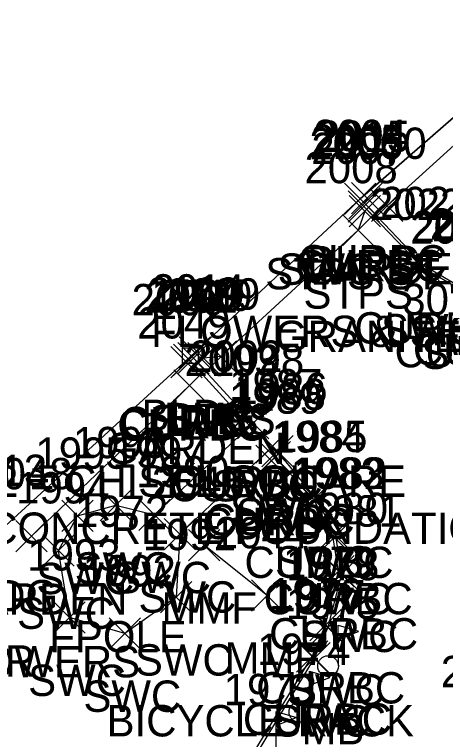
# Model space of a CAD drawing. Extents: x 1462668 to 1465147, y 550359 to 557351.
# Drawn here: x 1464697.81 to 1464725.31, y 552764.48 to 552810.74 of the extents above; entities that cross this region are included whole.
import ezdxf

# ---------------------------------------------------------------- set-up
doc = ezdxf.new("R2010")
doc.units = 0
for name, color, linetype in [('C_A', 7, 'Continuous'), ('C_C', 7, 'Continuous'), ('C_I', 7, 'Continuous'), ('CPBM', 7, 'Continuous'), ('D_C', 7, 'Continuous'), ('L_A', 7, 'Continuous'), ('L_C', 7, 'Continuous'), ('L_I', 7, 'Continuous'), ('L_TIC', 7, 'Continuous'), ('LAPB', 7, 'Continuous'), ('LBC', 7, 'Continuous'), ('LBF', 7, 'Continuous'), ('LDEFAULT', 7, 'Continuous'), ('Level 6', 7, 'Continuous'), ('LFP', 7, 'Continuous'), ('LMB', 7, 'Continuous'), ('R_A', 7, 'Continuous'), ('R_I', 7, 'Continuous'), ('R_TIC', 7, 'Continuous'), ('RC', 7, 'Continuous'), ('RSW', 7, 'Continuous')]:
    doc.layers.add(name, color=color, linetype=linetype)

msp = doc.modelspace()

# ---------------------------------------------------------------- linework, layer by layer
at = {"layer": 'CPBM'}
for p, q in [((1464708.519, 552788.463), (1464708.519, 552789.463)), ((1464708.519, 552789.463), (1464709.519, 552789.463)), ((1464709.519, 552789.463), (1464709.519, 552788.463)), ((1464709.022, 552788.964), (1464709.022, 552788.964)), ((1464709.022, 552788.964), (1464709.022, 552788.964)), ((1464709.519, 552788.463), (1464708.519, 552788.463))]:
    msp.add_line(p, q, dxfattribs=at)
at = {"layer": 'L_TIC'}
for points in [[(1464718.872, 552797.972), (1464720.872, 552799.972)], [(1464720.872, 552797.972), (1464718.872, 552799.972)], [(1464720.582, 552797.523), (1464722.582, 552799.523)], [(1464722.582, 552797.523), (1464720.582, 552799.523)], [(1464719.169, 552797.2), (1464721.169, 552799.2)], [(1464721.169, 552797.2), (1464719.169, 552799.2)], [(1464718.73, 552795.97), (1464720.73, 552797.97)], [(1464720.73, 552795.97), (1464718.73, 552797.97)], [(1464708.319, 552788.166), (1464710.319, 552790.166)], [(1464710.319, 552788.166), (1464708.319, 552790.166)], [(1464708.878, 552787.821), (1464710.878, 552789.821)], [(1464710.878, 552787.821), (1464708.878, 552789.821)], [(1464709.965, 552787.907), (1464711.965, 552789.907)], [(1464711.965, 552787.907), (1464709.965, 552789.907)], [(1464707.983, 552786.065), (1464709.983, 552788.065)], [(1464709.983, 552786.065), (1464707.983, 552788.065)], [(1464697.9, 552776.445), (1464699.9, 552778.445)], [(1464699.9, 552776.445), (1464697.9, 552778.445)], [(1464708.904, 552775.881), (1464710.904, 552777.881)], [(1464710.904, 552775.881), (1464708.904, 552777.881)], [(1464712.935, 552772.678), (1464714.935, 552774.678)], [(1464714.935, 552772.678), (1464712.935, 552774.678)]]:
    msp.add_lwpolyline(points, dxfattribs=at)
at = {"layer": 'LAPB'}
for points in [[(1464721.582, 552798.523), (1464733.295, 552809.119)], [(1464698.9, 552777.445), (1464708.983, 552787.065)]]:
    msp.add_lwpolyline(points, dxfattribs=at)
at = {"layer": 'LBC'}
msp.add_lwpolyline([(1464630.683, 552844.183), (1464647, 552826.245), (1464662.824, 552809.12), (1464674.135, 552796.541), (1464676.046, 552794.385), (1464676.323, 552794.22), (1464680.599, 552789.69), (1464684.238, 552785.637), (1464687.25, 552782.346), (1464688.423, 552780.98), (1464688.685, 552780.857), (1464693.228, 552781.087), (1464696.717, 552777.657), (1464709.319, 552789.166), (1464719.872, 552798.972), (1464732.78, 552810.229), (1464729.33, 552814.126), (1464731.934, 552816.516), (1464730.162, 552818.565), (1464729.963, 552818.738), (1464700.001, 552851.131)], dxfattribs=at)
at = {"layer": 'LBF'}
msp.add_lwpolyline([(1464720.169, 552798.2), (1464719.73, 552796.97), (1464710.965, 552788.907), (1464709.878, 552788.821)], dxfattribs=at)
at = {"layer": 'LDEFAULT'}
msp.add_lwpolyline([(1464713.935, 552773.678), (1464709.904, 552776.881)], dxfattribs=at)
at = {"layer": 'Level 6'}
msp.add_lwpolyline([(1464732.78, 552810.229), (1464719.872, 552798.972), (1464709.319, 552789.166), (1464696.717, 552777.657), (1464693.228, 552781.087), (1464688.685, 552780.857), (1464688.423, 552780.98), (1464687.25, 552782.346), (1464684.238, 552785.637), (1464680.599, 552789.69), (1464676.323, 552794.22), (1464674.135, 552796.541), (1464662.824, 552809.12), (1464647, 552826.245), (1464630.683, 552844.183), (1464609.102, 552867.098), (1464596.699, 552882.351), (1464588.04, 552907.529), (1464577.161, 552929.547), (1464572.243, 552959.724), (1464572.671, 552990.205)], dxfattribs=at)
at = {"layer": 'LFP'}
for radius in [0.625, 0.0833]:
    msp.add_circle((1464704.359, 552775.043), radius, dxfattribs=at)
at = {"layer": 'LMB'}
for p, q in [((1464718.466, 552771.772), (1464719.76, 552771.39)), ((1464718.472, 552769.18), (1464718.471, 552771.774)), ((1464718.471, 552770.873), (1464719.754, 552771.381)), ((1464717.816, 552769.171), (1464717.816, 552769.171)), ((1464716.635, 552768.839), (1464717.928, 552768.457)), ((1464716.641, 552766.247), (1464716.639, 552768.842)), ((1464716.639, 552767.94), (1464717.922, 552768.448)), ((1464714.502, 552766.27), (1464715.796, 552765.888)), ((1464714.508, 552763.677), (1464714.507, 552766.272)), ((1464715.985, 552766.239), (1464715.985, 552766.239)), ((1464714.507, 552765.37), (1464715.79, 552765.879))]:
    msp.add_line(p, q, dxfattribs=at)
for centre in [(1464717.816, 552769.171), (1464715.985, 552766.239)]:
    msp.add_circle(centre, 0.656, dxfattribs=at)
at = {"layer": 'R_TIC'}
for points in [[(1464719.136, 552797.707), (1464721.136, 552799.707)], [(1464721.136, 552797.707), (1464719.136, 552799.707)], [(1464719.31, 552798.022), (1464721.31, 552800.022)], [(1464721.31, 552798.022), (1464719.31, 552800.022)], [(1464719.097, 552797.493), (1464721.097, 552799.493)], [(1464721.097, 552797.493), (1464719.097, 552799.493)], [(1464722.829, 552793.626), (1464724.829, 552795.626)], [(1464724.829, 552793.626), (1464722.829, 552795.626)], [(1464722.91, 552793.744), (1464724.91, 552795.744)], [(1464724.91, 552793.744), (1464722.91, 552795.744)], [(1464707.784, 552787.547), (1464709.784, 552789.547)], [(1464709.784, 552787.547), (1464707.784, 552789.547)], [(1464707.949, 552787.706), (1464709.949, 552789.706)], [(1464709.949, 552787.706), (1464707.949, 552789.706)], [(1464708.228, 552787.814), (1464710.228, 552789.814)], [(1464710.228, 552787.814), (1464708.228, 552789.814)], [(1464711.369, 552783.938), (1464713.369, 552785.938)], [(1464713.369, 552783.938), (1464711.369, 552785.938)], [(1464711.073, 552783.678), (1464713.073, 552785.678)], [(1464713.073, 552783.678), (1464711.073, 552785.678)], [(1464712.034, 552783.672), (1464714.034, 552785.672)], [(1464714.034, 552783.672), (1464712.034, 552785.672)], [(1464713.2, 552782.122), (1464715.2, 552784.122)], [(1464715.2, 552782.122), (1464713.2, 552784.122)], [(1464713.424, 552781.501), (1464715.424, 552783.501)], [(1464715.424, 552781.501), (1464713.424, 552783.501)], [(1464713.584, 552781.878), (1464715.584, 552783.878)], [(1464715.584, 552781.878), (1464713.584, 552783.878)], [(1464713.199, 552781.267), (1464715.199, 552783.267)], [(1464715.199, 552781.267), (1464713.199, 552783.267)], [(1464715.9, 552778.788), (1464717.9, 552780.788)], [(1464717.9, 552778.788), (1464715.9, 552780.788)], [(1464716.07, 552778.821), (1464718.07, 552780.821)], [(1464718.07, 552778.821), (1464716.07, 552780.821)], [(1464703.283, 552778.428), (1464705.283, 552780.428)], [(1464705.283, 552778.428), (1464703.283, 552780.428)], [(1464705.751, 552777.82), (1464707.751, 552779.82)], [(1464707.751, 552777.82), (1464705.751, 552779.82)], [(1464700.838, 552777.755), (1464702.838, 552779.755)], [(1464702.838, 552777.755), (1464700.838, 552779.755)], [(1464707.358, 552776.577), (1464709.358, 552778.577)], [(1464709.358, 552776.577), (1464707.358, 552778.577)], [(1464717.124, 552776.472), (1464719.124, 552778.472)], [(1464719.124, 552776.472), (1464717.124, 552778.472)], [(1464717.321, 552776.47), (1464719.321, 552778.47)], [(1464719.321, 552776.47), (1464717.321, 552778.47)], [(1464699.612, 552775.542), (1464701.612, 552777.542)], [(1464701.612, 552775.542), (1464699.612, 552777.542)], [(1464717.473, 552774.227), (1464719.473, 552776.227)], [(1464719.473, 552774.227), (1464717.473, 552776.227)], [(1464717.699, 552774.06), (1464719.699, 552776.06)], [(1464719.699, 552774.06), (1464717.699, 552776.06)], [(1464707.129, 552772.56), (1464709.129, 552774.56)], [(1464709.129, 552772.56), (1464707.129, 552774.56)], [(1464700.318, 552771.259), (1464702.318, 552773.259)], [(1464702.318, 552771.259), (1464700.318, 552773.259)], [(1464716.645, 552770.781), (1464718.645, 552772.781)], [(1464718.645, 552770.781), (1464716.645, 552772.781)], [(1464716.824, 552770.644), (1464718.824, 552772.644)], [(1464718.824, 552770.644), (1464716.824, 552772.644)], [(1464703.845, 552770.247), (1464705.845, 552772.247)], [(1464705.845, 552770.247), (1464703.845, 552772.247)], [(1464715.801, 552768.782), (1464717.801, 552770.782)], [(1464717.801, 552768.782), (1464715.801, 552770.782)], [(1464715.951, 552768.668), (1464717.951, 552770.668)], [(1464717.951, 552768.668), (1464715.951, 552770.668)]]:
    msp.add_lwpolyline(points, dxfattribs=at)
at = {"layer": 'RC'}
for points in [[(1464720.31, 552799.022), (1464720.136, 552798.707), (1464723.91, 552794.744), (1464726.476, 552793.225), (1464727.649, 552793.368), (1464729.659, 552794.749), (1464750.308, 552814.453), (1464750.162, 552814.582), (1464730.763, 552796.13)], [(1464708.784, 552788.547), (1464708.949, 552788.706), (1464712.369, 552784.938), (1464712.073, 552784.678)], [(1464706.676, 552753.628), (1464706.823, 552753.389), (1464716.801, 552769.782), (1464717.645, 552771.781), (1464718.473, 552775.227), (1464718.124, 552777.472), (1464716.9, 552779.788), (1464714.424, 552782.501), (1464714.199, 552782.267)]]:
    msp.add_lwpolyline(points, dxfattribs=at)
at = {"layer": 'RSW'}
for points in [[(1464720.097, 552798.493), (1464723.829, 552794.626), (1464726.396, 552793.12), (1464727.836, 552793.258), (1464729.623, 552794.554), (1464751.246, 552814.801)], [(1464707.086, 552753.328), (1464716.951, 552769.668), (1464717.824, 552771.644), (1464718.699, 552775.06), (1464718.321, 552777.47), (1464717.07, 552779.821), (1464714.584, 552782.878), (1464714.2, 552783.122), (1464708.358, 552777.577), (1464708.129, 552773.56), (1464704.845, 552771.247), (1464701.318, 552772.259), (1464700.612, 552776.542), (1464701.838, 552778.755), (1464704.283, 552779.428), (1464706.751, 552778.82), (1464713.034, 552784.672), (1464709.228, 552788.814)]]:
    msp.add_lwpolyline(points, dxfattribs=at)

# ---------------------------------------------------------------- texts
at = {"layer": 'C_A'}
msp.add_text('BM', height=2, dxfattribs=at).set_placement((1464707.337, 552783.964))
at = {"layer": 'C_C'}
for s, p in [('BM*2 = CHISEL SQUARE', (1464691.51, 552779.964)), ('TOP OF CONCRETE FOUNDATION', (1464685.376, 552776.964))]:
    msp.add_text(s, height=2, dxfattribs=at).set_placement(p)
at = {"layer": 'C_I'}
msp.add_text('2169', height=2, dxfattribs=at).set_placement((1464706.274, 552791.964))
at = {"layer": 'D_C'}
msp.add_text('30" X 30"', height=2, dxfattribs=at).set_placement((1464722.553, 552791.569))
at = {"layer": 'L_A'}
for s, p in [('BLDG', (1464716.463, 552793.972)), ('GARDEN', (1464716.251, 552793.523)), ('STPS ST', (1464713.815, 552793.2)), ('STPS', (1464716.25, 552791.97)), ('BLDG', (1464705.91, 552784.166)), ('STPS', (1464706.397, 552783.821)), ('STPS', (1464707.485, 552783.907)), ('GARDEN', (1464703.652, 552782.065)), ('BLDG', (1464693.308, 552772.657)), ('GARDEN', (1464693.569, 552772.445)), ('MMF', (1464707.187, 552771.881)), ('FPOLE', (1464700.028, 552770.043)), ('MMF', (1464711.218, 552768.678)), ('MB', (1464716.123, 552764.171))]:
    msp.add_text(s, height=2, dxfattribs=at).set_placement(p)
at = {"layer": 'L_C'}
for s, p in [('FLOWERS & SHRUBS', (1464706.527, 552789.523)), ('GRANITE', (1464714.437, 552789.2)), ('S.CEDAR', (1464687.236, 552768.488)), ('FLOWERS', (1464692.601, 552768.445)), ('BICYCLE RACK', (1464703.683, 552764.678))]:
    msp.add_text(s, height=2, dxfattribs=at).set_placement(p)
at = {"layer": 'L_I'}
for s, p in [('2015', (1464717.101, 552801.972)), ('2050', (1464718.157, 552801.523)), ('2007', (1464716.752, 552801.2)), ('2008', (1464716.313, 552799.97)), ('2014', (1464706.548, 552792.166)), ('2010', (1464707.019, 552791.821)), ('2009', (1464707.54, 552791.907)), ('2049', (1464705.637, 552790.065)), ('2013', (1464693.946, 552780.657)), ('2048', (1464695.561, 552780.445)), ('2045', (1464706.565, 552779.881)), ('1972', (1464701.666, 552778.043)), ('2044', (1464710.596, 552776.678)), ('1975', (1464715.123, 552772.171)), ('1974', (1464713.292, 552769.239)), ('2041', (1464725.009, 552767.817)), ('1973', (1464711.16, 552766.669))]:
    msp.add_text(s, height=2, dxfattribs=at).set_placement(p)
at = {"layer": 'R_A'}
for s, p in [('CURBC', (1464715.892, 552794.022)), ('CURBC', (1464715.718, 552793.707)), ('SWC ST', (1464714.594, 552793.493)), ('CURBC', (1464719.493, 552789.744)), ('SWC', (1464721.192, 552789.626)), ('CURBC', (1464722.059, 552788.225)), ('CURBC', (1464723.231, 552788.368)), ('SWC', (1464723.758, 552788.12)), ('SWC', (1464706.59, 552783.814)), ('CURBC', (1464704.367, 552783.547)), ('CURBC', (1464704.531, 552783.706)), ('CURBC', (1464707.656, 552779.678)), ('CURBC', (1464707.952, 552779.938)), ('SWC', (1464710.396, 552779.672)), ('SWC', (1464711.562, 552778.122)), ('SWC', (1464711.946, 552777.878)), ('CURBC', (1464710.006, 552777.501)), ('CURBC', (1464709.782, 552777.267)), ('CURBC', (1464712.483, 552774.788)), ('SWC', (1464714.432, 552774.821)), ('SWC', (1464701.645, 552774.428)), ('SWC', (1464699.201, 552773.755)), ('SWC', (1464704.113, 552773.82)), ('SWC', (1464705.72, 552772.577)), ('CURBC', (1464713.707, 552772.472)), ('SWC', (1464715.683, 552772.47)), ('SWC', (1464697.975, 552771.542)), ('CURBC', (1464714.056, 552770.227)), ('SWC', (1464716.061, 552770.06)), ('SWC', (1464705.492, 552768.56)), ('SWC', (1464698.68, 552767.259)), ('CURBC', (1464713.228, 552766.781)), ('SWC', (1464702.207, 552766.247)), ('SWC', (1464715.187, 552766.644)), ('CURBC', (1464712.384, 552764.782)), ('SWC', (1464714.314, 552764.668))]:
    msp.add_text(s, height=2, dxfattribs=at).set_placement(p)
at = {"layer": 'R_I'}
for s, p in [('2004', (1464716.892, 552802.022)), ('2006', (1464716.625, 552801.493)), ('2005', (1464716.718, 552801.707)), ('2021', (1464721.139, 552797.744)), ('2022', (1464720.491, 552797.626)), ('2025', (1464724.31, 552796.368)), ('2023', (1464723.057, 552796.12)), ('2024', (1464723.138, 552796.225)), ('2026', (1464724.442, 552796.258)), ('2001', (1464706.098, 552791.706)), ('1999', (1464706.527, 552791.814)), ('2000', (1464705.28, 552791.547)), ('2003', (1464708.656, 552787.678)), ('2002', (1464708.952, 552787.938)), ('1998', (1464710.341, 552787.672)), ('1987', (1464711.507, 552786.122)), ('1986', (1464711.836, 552785.878)), ('1989', (1464711.498, 552785.267)), ('1988', (1464711.731, 552785.501)), ('1996', (1464701.535, 552782.428)), ('1984', (1464714.208, 552782.788)), ('1985', (1464714.377, 552782.821)), ('1995', (1464699.145, 552781.755)), ('1997', (1464704.058, 552781.82)), ('1990', (1464705.578, 552780.577)), ('1983', (1464715.431, 552780.472)), ('1982', (1464715.628, 552780.47)), ('1994', (1464697.919, 552779.542)), ('1980', (1464715.693, 552778.227)), ('1981', (1464716.573, 552778.06)), ('1991', (1464706.003, 552776.56)), ('1993', (1464698.625, 552775.259)), ('1979', (1464714.944, 552774.781)), ('1978', (1464715.132, 552774.644)), ('1992', (1464702.152, 552774.247)), ('1976', (1464714.053, 552772.782)), ('1977', (1464714.259, 552772.668))]:
    msp.add_text(s, height=2, dxfattribs=at).set_placement(p)

doc.saveas('drawing.dxf')
